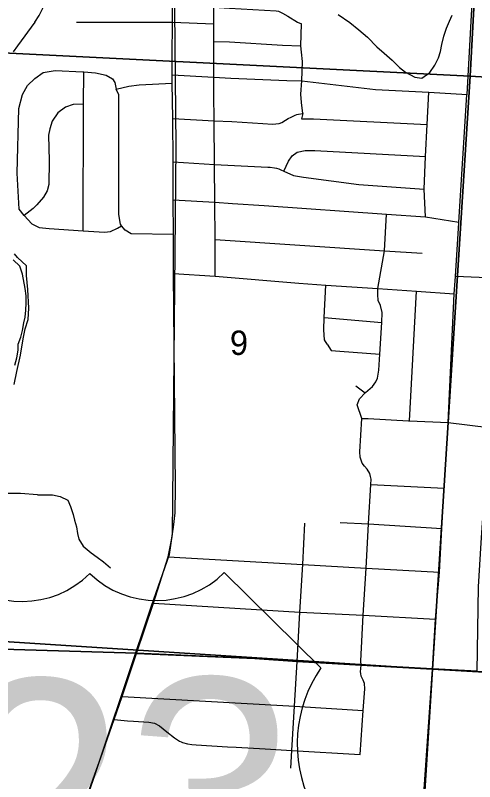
# Model space of a CAD drawing. Extents: x 114604 to 551442, y 316898 to 567001.
# Drawn here: x 206000 to 210163, y 360166 to 367116 of the extents above; entities that cross this region are included whole.
import ezdxf

# ---------------------------------------------------------------- set-up
doc = ezdxf.new("R2010")
doc.units = 0
for name, color, linetype in [('DV_X_County_Line', 7, 'Continuous'), ('GE_P_Alignment_1000_Bearings', 7, 'Continuous'), ('GE_P_Alignment_1000_Stations', 7, 'Continuous'), ('GE_P_Alignment_100_Cardinal_Points', 7, 'Continuous'), ('GE_P_Alignment_500_Bearings', 7, 'Continuous'), ('GE_P_Alignment_500_Cardinal_Points', 7, 'Continuous'), ('GE_P_Alignment_500_Distances', 7, 'Continuous'), ('PM_P_Cells', 7, 'Continuous'), ('PV_X_Curb', 7, 'Continuous'), ('SN_P_Signs', 7, 'Continuous')]:
    doc.layers.add(name, color=color, linetype=linetype)

msp = doc.modelspace()

# ---------------------------------------------------------------- linework, layer by layer
at = {"layer": 'DV_X_County_Line'}
msp.add_lwpolyline([(205995, 363941.9), (206014.9, 364010), (206024.8, 364080.2), (206026.7, 364132.3), (206050.6, 364198.4), (206064.6, 364256.5), (206078.5, 364328.7), (206088.4, 364378.8), (206094.3, 364442.9), (206098.3, 364505), (206098.2, 364571.2), (206090.1, 364639.3), (206063.9, 364769.5), (206039.8, 364841.6), (205981.7, 364897.6)], dxfattribs=at)
at = {"layer": 'GE_P_Alignment_1000_Bearings'}
msp.add_lwpolyline([(206159.8, 358546.3), (207233.4, 361761.8), (207398.8, 362227.2), (207425.6, 362410.3), (207456.4, 365927.7), (207396.8, 372098.2)], dxfattribs=at)
at = {"layer": 'GE_P_Alignment_1000_Stations'}
for points in [[(207097.9, 361329.6), (207251.9, 361785.6), (207385.1, 362204.5), (207414.9, 362357.1), (207434.9, 362475.5), (207447.4, 362604.3), (207451.9, 362837), (207432.9, 364774.7), (207433.4, 365127.8), (207429.3, 365442.2), (207430.2, 365787.8), (207427, 366181.6), (207422.3, 366501.6), (207421.3, 366577), (207423, 366744.8), (207424.5, 367054.6), (207426.8, 367624.1), (207425.3, 367734.7), (207424.2, 368334.6), (207421.9, 368658.8), (207420.4, 369003), (207419.2, 369562.7), (207419.9, 369661.1)], [(206774.5, 360385.2), (206895.9, 360730.4), (206969.1, 360939.7), (207097.9, 361329.6)], [(206669.2, 360089.5), (206736.3, 360276.7), (206774.5, 360385.2)]]:
    msp.add_lwpolyline(points, dxfattribs=at)
at = {"layer": 'GE_P_Alignment_100_Cardinal_Points'}
for p, q in [((206555.4, 367055.2), (207424.5, 367054.6)), ((207424.5, 367054.6), (207798.4, 367037.9)), ((209571, 363437.9), (209634.6, 364614.5)), ((208800.4, 364375.5), (209320.1, 364331.2)), ((209085.9, 363756.6), (209170.8, 363691.2)), ((209221.5, 362860.2), (209887.8, 362827.4)), ((206969.1, 360939.7), (208477.7, 360852.7))]:
    msp.add_line(p, q, dxfattribs=at)
for points in [[(207811.5, 364751.6), (207810.3, 365082.5), (207807.7, 365421.3), (207806.2, 365763.5), (207803.2, 366159.5), (207797.8, 366401.2), (207800.1, 366555.3), (207799.8, 366877.7), (207798.4, 367037.9), (207798.9, 367189.2), (207800.9, 367547.6), (207799.8, 367571.7), (207792.1, 367590.2)], [(207798.9, 367189.2), (207942.3, 367182.1), (208363.3, 367156.6), (208385.9, 367152.7), (208420.8, 367134.5), (208468.3, 367107.2), (208558.2, 367055.6), (208593.5, 367039.5)], [(208605, 366225.9), (208592.7, 366327), (208588.3, 366402), (208595.2, 366523.4), (208603.7, 366696.2), (208595, 366781.7), (208586.5, 366839), (208593.5, 367039.5)], [(207799.8, 366877.7), (207941.6, 366874.9), (208420.8, 366845.4), (208586.5, 366839)], [(206081.8, 365301.9), (206035.1, 365359.5), (206017.6, 365684.1), (206033.1, 366271.7), (206065.8, 366398.3), (206111, 366481), (206176.4, 366543.9), (206253.9, 366596.9), (206361.9, 366616.1), (206612.4, 366604.7), (206620.1, 366604.2), (206726.8, 366595.9), (206823.1, 366574.9), (206879.6, 366541.5), (206902, 366507.6), (206915, 366446.1)], [(206614.3, 365161.9), (206618.9, 366310.1), (206620.1, 366604.2)], [(207421.3, 366577), (207800.1, 366555.3), (207952.4, 366547.5), (208461.9, 366525.5), (208595.2, 366523.4), (209263.2, 366444.8), (209746.8, 366418), (210093.3, 366398.8)], [(206915, 366446.1), (207029, 366473.4), (207123.1, 366486.4), (207422.3, 366501.6)], [(207433.4, 365127.8), (207049.3, 365135.9), (206996.9, 365167.4), (206963.8, 365207.1), (206952.2, 365221.1), (206937.2, 365311.1), (206937.6, 365818.4), (206939.3, 366395.8), (206915, 366446.1)], [(209717.4, 365289.8), (209703.8, 365540.8), (209718.2, 365835.9), (209732.5, 366126.9), (209746.8, 366418)], [(206618.9, 366310.1), (206523.6, 366307.1), (206453.7, 366282.3), (206384.2, 366231.4), (206332.9, 366156.6), (206311.6, 366086.2), (206300.2, 366030), (206306.8, 365795.5), (206305.2, 365583), (206287.8, 365524.6), (206254.4, 365466.1), (206195, 365397.3), (206161.3, 365362.9), (206081.8, 365301.9)], [(207427, 366181.6), (207803.2, 366159.5), (207960.8, 366151.8), (208243.1, 366135.6), (208331.8, 366130.5), (208361, 366133), (208390.2, 366135.4), (208414.9, 366144.2), (208448.2, 366164.9), (208473.7, 366179.4), (208499.2, 366193.9), (208534.8, 366210.6), (208550.8, 366215.5), (208566.8, 366220.4), (208605, 366225.9), (208592.4, 366176.9), (208702.6, 366176.1), (209732.5, 366126.9)], [(208433.9, 365702.6), (208476.2, 365794.5), (208509.7, 365843), (208553.5, 365873.6), (208625.5, 365890.4), (208713.8, 365889.3), (209718.2, 365835.9)], [(207430.2, 365787.8), (207806.2, 365763.5), (208288.3, 365738.8), (208309.6, 365737.7), (208349.2, 365731.8), (208365.8, 365729.3), (208386.7, 365722.7), (208407.6, 365716), (208433.9, 365702.6), (208521.7, 365664), (208611.7, 365649.7), (209114.2, 365580.6), (209703.8, 365540.8)], [(207429.3, 365442.2), (207807.7, 365421.3), (207967.1, 365410.9), (208254.5, 365389.9), (209364, 365312.3), (209717.4, 365289.8), (210020.4, 365239.9)], [(209221.5, 362860.2), (209223.6, 362910.3), (209218.8, 362932.1), (209213.7, 362960.6), (209189.5, 362999.1), (209164.7, 363027.5), (209143.8, 363054), (209125.8, 363109), (209122.5, 363158), (209139.5, 363460.3), (209097.8, 363582.2), (209119.3, 363636.6), (209170.8, 363691.2), (209174.8, 363695.4), (209236.3, 363750.2), (209266, 363790.7), (209281.6, 363826.9), (209294.9, 363897.3), (209303.3, 364042.1), (209320.1, 364331.2), (209325.3, 364421.2), (209308.6, 364483.2), (209288.1, 364529.1), (209285.4, 364585.3), (209286.3, 364637.7), (209346.4, 364981.1), (209364, 365312.3)], [(206081.8, 365301.9), (206150.8, 365224.4), (206215.3, 365193), (206307.6, 365182), (206614.3, 365161.9), (206806.8, 365149.3), (206862.8, 365156), (206926.6, 365184.7), (206963.8, 365207.1)], [(207810.3, 365082.5), (209346.4, 364981.1), (209687.4, 364960)], [(207432.9, 364774.7), (207811.5, 364751.6), (208568.4, 364686.1), (208813.5, 364669.5), (209286.3, 364637.7), (209634.6, 364614.5), (209977.3, 364591.7)], [(210186.7, 361164.9), (210196.6, 361932.4), (210222.3, 362332.7), (210248.4, 362738.2), (210289.6, 363377.1), (210292.3, 363420.6), (210318.4, 363825.8), (210368, 364614.8), (210365.6, 364652.9), (210355.2, 364686.9), (210349.5, 364695.6), (210340.9, 364708.8), (210318.7, 364724.6), (210282.5, 364728.2), (210204.2, 364737.4), (209987.8, 364748.4)], [(208825.1, 364135), (208800.6, 364172.9), (208795.6, 364265.2), (208800.4, 364375.5), (208813.5, 364669.5)], [(208825.1, 364135), (208861.8, 364077.3), (208940.1, 364070.1), (209303.3, 364042.1)], [(209139.5, 363460.3), (209197.7, 363458.1), (209564, 363438.3), (209571, 363437.9), (209923, 363424), (210289.6, 363377.1)], [(209125.9, 360412.3), (209153.5, 360812.8), (209168.9, 361008.3), (209165.7, 361055.9), (209153.7, 361085.4), (209144.4, 361104.5), (209135.1, 361123.6), (209130.5, 361146.2), (209129.3, 361160.7), (209134.1, 361221.5), (209132, 361261), (209152.9, 361676.3), (209179.8, 362103.1), (209201.7, 362503.1), (209221.5, 362860.2)], [(208496.8, 360287.2), (208504.9, 360449.7), (208529.7, 360849.7), (208554, 361255.8), (208579.6, 361702.3), (208606.1, 362135.1), (208625, 362509.2)], [(208943.9, 362516.4), (209201.7, 362503.1), (209865.2, 362463)], [(207385.1, 362204.5), (208606.1, 362135.1), (209179.8, 362103.1), (209842.7, 362064.6)], [(207251.9, 361785.6), (208579.6, 361702.3), (209152.9, 361676.3), (209808.4, 361638.8)], [(208477.7, 360852.7), (208529.7, 360849.7), (209153.5, 360812.8)], [(206895.9, 360730.4), (207015.6, 360716.9), (207072.1, 360713.8), (207209.9, 360704.4), (207260.9, 360696.4), (207306.2, 360673.6), (207374.4, 360618.6), (207442.1, 360563.6), (207489.1, 360533.5), (207502.3, 360527.5), (207515.4, 360521.5), (207561.5, 360507.7), (207599.2, 360501.9), (207637.6, 360498.8), (207924.3, 360482.8), (208001.1, 360478.1), (208265.2, 360462.3), (208504.9, 360449.7), (209125.9, 360412.3)]]:
    msp.add_lwpolyline(points, dxfattribs=at)
at = {"layer": 'GE_P_Alignment_500_Bearings'}
for points in [[(209781.4, 361187.4), (209808.4, 361638.8), (209842.7, 362064.6), (209865.2, 362463), (209887.8, 362827.4), (209923, 363424), (209977.3, 364591.7), (209987.8, 364748.4), (210020.1, 365234.5), (210020.4, 365239.9), (210093.1, 366395.1), (210093.3, 366398.8), (210125.1, 366951.2), (210158.1, 367560.2), (210167.3, 367681.1)], [(207097.9, 361329.6), (208170.9, 361281.6), (208554, 361255.8), (209134.1, 361221.5), (209781.4, 361187.4), (210186.7, 361164.9), (211237.1, 361098.7), (211938.3, 361051), (213235.2, 360975.4), (213280.5, 360973.3), (214061.5, 360927.9)], [(209581.4, 357643.2), (209628.5, 358956), (209655.3, 359359.6), (209679.7, 359751), (209781.4, 361187.4)]]:
    msp.add_lwpolyline(points, dxfattribs=at)
at = {"layer": 'GE_P_Alignment_500_Cardinal_Points'}
msp.add_line((208769.7, 361198.3), (207893.2, 362062.1), dxfattribs=at)
for centre, radius, start, end in [((206061.4, 362670.4), 870.2, 225.98646, 314.84047), ((207279.6, 362679.2), 870.2, 225.98647, 314.84048), ((209772.6, 360506.7), 1218.3, 145.41255, 205.86636)]:
    msp.add_arc(centre, radius, start, end, dxfattribs=at)
at = {"layer": 'GE_P_Alignment_500_Distances'}
for points in [[(202957.2, 361066.6), (203173.6, 361126), (203361.3, 361141.8), (203592.8, 361114.6), (203809.8, 361072.8), (204027.1, 361002.1), (204287.6, 360960.6), (204417.7, 360954.4), (204769.8, 361400.5), (207096.8, 361332.5), (208169.7, 361284.4), (208552.9, 361258.6), (209132.9, 361224.3), (209780.2, 361190.3), (210185.5, 361167.7), (211235.9, 361101.5), (211937.1, 361053.8), (213234, 360978.2), (213279.3, 360976.1), (214060.3, 360930.7), (215135.5, 360867.9), (217822.6, 360710.4), (220462.2, 360550.5), (222533.6, 360426.9)], [(210185.5, 361167.7), (209780.2, 361190.3), (209132.9, 361224.3), (208552.9, 361258.6), (208169.7, 361284.4), (207096.8, 361332.5), (204769.8, 361400.5)]]:
    msp.add_lwpolyline(points, dxfattribs=at)
at = {"layer": 'PM_P_Cells'}
for points in [[(206177.7, 367053.7), (206215.8, 367113.8), (206252, 367187.9)], [(208926.8, 367123.4), (209030.6, 367051.1), (209114.4, 366984.9), (209192.2, 366916.8), (209276, 366830.5), (209343.8, 366774.4), (209413.7, 366710.2), (209481.5, 366642), (209535.4, 366601.9), (209621.2, 366555.7), (209683.2, 366547.7), (209755.3, 366597.7), (209801.4, 366663.7), (209833.5, 366729.8), (209851.7, 366787.9), (209865.8, 366852), (209884, 366926.1), (209908.1, 366998.2), (209934.3, 367064.3), (209958.4, 367116.4)], [(206177.7, 367053.7), (206019.3, 366839.5), (205981.2, 366785.4)], [(206201.9, 362766.1), (206046, 362780.3), (205984, 362778.3), (205920, 362778.4), (205717.8, 362776.3)], [(206201.9, 362766.1), (206283.8, 362768.1), (206337.8, 362766), (206407.8, 362751.9), (206475.7, 362719.8), (206499.5, 362661.7), (206523.3, 362587.5), (206535.2, 362537.4), (206553.1, 362477.3), (206564.9, 362415.2), (206576.8, 362365.1), (206614.6, 362302.9), (206688.5, 362240.8), (206740.4, 362202.6), (206798.2, 362158.5), (206864.1, 362104.4)]]:
    msp.add_lwpolyline(points, dxfattribs=at)
at = {"layer": 'SN_P_Signs'}
for points in [[(210406.1, 371835), (210120.7, 366565.7), (204854.1, 366827.9), (205184.9, 372126.8)], [(213087.1, 371692.2), (215761.4, 371549.8), (215434, 366240.4), (210120.7, 366565.7), (210406.1, 371835)], [(210120.7, 366565.7), (215434, 366240.4), (215134.9, 360875), (209779.5, 361186.3)], [(204817.4, 361505.3), (209779.5, 361186.3), (209446.2, 355850.9), (204166.6, 356134.1), (204446, 360870.9), (204486, 360897), (204587.9, 360985.1), (204691.8, 361097.2)], [(215134.9, 360875), (214813.5, 355545.6), (209446.2, 355850.9), (209779.5, 361186.3)]]:
    msp.add_lwpolyline(points, close=True, dxfattribs=at)
for points in [[(204854.1, 366827.9), (210120.7, 366565.7), (209779.5, 361186.3), (204817.4, 361505.3)], [(205989.3, 363768.8), (206013.2, 363886.8), (206047, 364034.8), (206070.9, 364182.9), (206090.8, 364272.9), (206116.7, 364357), (206122.6, 364459), (206114.4, 364629), (206102.3, 364757), (206102.2, 364845), (206020.1, 364918.9), (205994.1, 364952.9)]]:
    msp.add_lwpolyline(points, dxfattribs=at)

# ---------------------------------------------------------------- texts
at = {"layer": 'GE_P_Alignment_500_Cardinal_Points'}
msp.add_text('23', height=2088.43, rotation=0.41347, dxfattribs=at).set_placement((205457, 358998.9))
at = {"layer": 'PV_X_Curb'}
msp.add_text('9', height=221, rotation=0.41353, dxfattribs=at).set_placement((207945.6, 364035.4))

doc.saveas('drawing.dxf')
